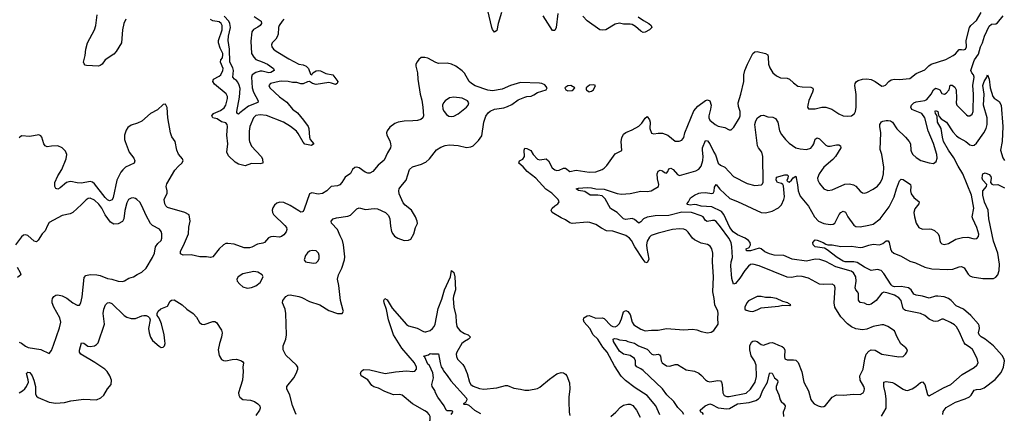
# Model space of a CAD drawing. Header units: inches. Extents: x 1694797 to 1849917, y 907313 to 1017959.
# Tile 776 of 834: x 1816234 to 1825389, y 990761 to 994424. Entities that reach past the tile are written whole.
import ezdxf

# ---------------------------------------------------------------- set-up
doc = ezdxf.new("R2010")
doc.units = ezdxf.units.IN
doc.header["$MEASUREMENT"] = 0
doc.layers.add('B8919', color=7, linetype='Continuous')
doc.layers.add('B8929', color=7, linetype='Continuous')

msp = doc.modelspace()

# ---------------------------------------------------------------- linework, layer by layer
at = {"layer": 'B8919', "color": 5}
for points, elevation in [([(1817220.5, 994430), (1817203.7, 994390), (1817190.2, 994330.2), (1817180.2, 994210), (1817130, 994126.9), (1817110, 994103.5), (1817030, 994051.8), (1817002, 994010), (1816983.3, 993996.6), (1816967.3, 993992.7), (1816856.5, 993996.5), (1816842, 994002), (1816832.8, 994012.8), (1816828.8, 994030), (1816844.7, 994090), (1816850.5, 994150.5), (1816866.2, 994210), (1816929.4, 994330), (1816940.9, 994370), (1816956.1, 994470)], 680), ([(1818691.9, 994428.1), (1818675, 994410), (1818648.4, 994370), (1818640.7, 994350), (1818636.5, 994290), (1818630, 994263.7), (1818616.8, 994243.2), (1818581.1, 994210), (1818574.3, 994190), (1818579.6, 994170), (1818595.5, 994150), (1818620.3, 994130), (1818738.4, 994058.4), (1818830, 994010.2), (1818870, 994002.8), (1818898.7, 993990), (1818918.9, 993970), (1818938, 993918), (1818950, 993911.3), (1818961.2, 993930), (1818990, 993947), (1819010, 993951.1), (1819030, 993947.6), (1819082, 993922), (1819147.3, 993910), (1819193.4, 993850), (1819186.8, 993830), (1819170, 993821.6), (1819134.6, 993834.6), (1819110, 993838), (1818990, 993822.2), (1818957, 993830), (1818930, 993847.8), (1818910, 993845.4), (1818870, 993826.4), (1818850, 993826.4), (1818810, 993838.5), (1818770, 993840.6), (1818730, 993849.1), (1818669, 993851), (1818647.3, 993850), (1818566, 993830), (1818552, 993810), (1818560.3, 993790), (1818650, 993705.5), (1818717.5, 993657.5), (1818770, 993590.3), (1818818, 993558), (1818873.8, 993490), (1818915.5, 993430), (1818924.2, 993410), (1818928.5, 993330), (1818935, 993310), (1818968.5, 993270), (1818947.4, 993252.6), (1818886.2, 993266.2), (1818870, 993282.8), (1818824.1, 993364.1), (1818806.8, 993386.8), (1818751, 993431), (1818688.2, 993470), (1818530, 993532), (1818470, 993538.3), (1818430, 993531.8), (1818407.2, 993510), (1818375.3, 993430), (1818367.8, 993387.8), (1818367.2, 993307.2), (1818370.3, 993289.7), (1818390, 993246.3), (1818480.7, 993150), (1818491.1, 993130), (1818493.7, 993090), (1818470, 993081.5), (1818390, 993087), (1818330, 993063.2), (1818270, 993079.4), (1818236.7, 993096.7), (1818175.4, 993155.4), (1818161.4, 993190), (1818168.3, 993270), (1818159, 993350), (1818165.7, 993430), (1818162.3, 993450), (1818150, 993463.5), (1818110, 993474.9), (1818070, 993499.9), (1818029.9, 993509.9), (1818020.4, 993530), (1818035.4, 993550), (1818100.9, 993579.1), (1818135.8, 993604.2), (1818150.8, 993629.2), (1818167.6, 993690), (1818166.5, 993710), (1818154.2, 993734.2), (1818045.2, 993825.2), (1818030.6, 993850), (1818035.3, 993870), (1818090, 993897.5), (1818105, 993910), (1818124.2, 993950), (1818125.6, 993970), (1818102.7, 994030), (1818105.9, 994050), (1818119.3, 994070), (1818124.4, 994095.6), (1818122.1, 994110), (1818098, 994158), (1818082.9, 994210), (1818083.7, 994230), (1818117, 994330), (1818116.4, 994370), (1818107.9, 994390), (1818090, 994404.5), (1818030, 994412.7), (1818010, 994424.5)], 680), ([(1818415.2, 994455.2), (1818480.3, 994410), (1818481.5, 994390), (1818470.2, 994370), (1818450, 994353.3), (1818407.2, 994332.8), (1818394.4, 994310), (1818385, 994225), (1818390.3, 994110), (1818410, 994074), (1818430, 994053.1), (1818490, 994032.8), (1818537.6, 994010), (1818594.6, 993970), (1818601.3, 993950), (1818570, 993933.8), (1818550, 993929.5), (1818490, 993944.2), (1818470, 993944.2), (1818430, 993931.2), (1818396.6, 993910), (1818389.5, 993890), (1818395, 993790), (1818408.1, 993748.1), (1818450.4, 993670), (1818448, 993652), (1818362.3, 993617.7), (1818281.8, 993558.2), (1818270, 993543.7), (1818254.8, 993554.8), (1818253.3, 993570), (1818277.8, 993702.2), (1818283, 993783), (1818275.7, 993815.7), (1818263.1, 993843.1), (1818250, 993858.4), (1818230.5, 993870.6), (1818217.8, 993890), (1818222.3, 993950), (1818215.5, 993975.5), (1818187.8, 994030), (1818185.5, 994150), (1818174.2, 994230), (1818177.3, 994270), (1818193.1, 994350), (1818189, 994390), (1818178.3, 994410), (1818136.8, 994456.8)], 660), ([(1820000, 994072), (1819990, 994073.6), (1819968.9, 994071.1), (1819945.8, 994054.1), (1819930, 994033.2), (1819919.3, 994010), (1819917.1, 993990), (1819932.2, 993930), (1819936, 993870), (1819958, 993730), (1819973.8, 993673.8), (1819984.4, 993610), (1819988.2, 993530), (1819982, 993510), (1819963.7, 993496.3), (1819933.1, 993486.9), (1819890, 993481.3), (1819810, 993480.2), (1819754, 993470), (1819721.8, 993458.2), (1819675.3, 993424.8), (1819650.5, 993390), (1819644, 993370), (1819647.7, 993350), (1819675.3, 993295.3), (1819683.1, 993270), (1819685.7, 993250), (1819681.1, 993230), (1819653.9, 993186.1), (1819622.5, 993117.5), (1819566.7, 993070), (1819518.9, 993010), (1819490, 992995.1), (1819470, 992996.1), (1819446, 993006), (1819390, 993045.1), (1819370, 993052), (1819350, 993049.7), (1819330.3, 993030), (1819310, 992991.3), (1819261, 992959), (1819230.3, 992910), (1819210, 992886.9), (1819190, 992876.8), (1819130, 992872.6), (1819089.1, 992830), (1819050, 992805.4), (1819010, 992799.8), (1818950, 992812.6), (1818930, 992804.5), (1818880.9, 992659.1), (1818870, 992638.9), (1818863.4, 992636.6), (1818850, 992634.2), (1818830, 992644.1), (1818750, 992694.6), (1818690, 992723.9), (1818654.7, 992725.3), (1818624.9, 992715.1), (1818602.6, 992697.4), (1818586.9, 992673.1), (1818581.6, 992650), (1818585.5, 992630), (1818595.5, 992610), (1818698.4, 992510), (1818713.7, 992490), (1818716.9, 992470), (1818711.6, 992450), (1818690, 992422), (1818670, 992406.9), (1818650, 992399.7), (1818590, 992407.1), (1818570, 992403.1), (1818547.6, 992392.4), (1818510, 992351.2), (1818496.2, 992343.8), (1818444.9, 992335.1), (1818392, 992308), (1818370, 992302.2), (1818321.4, 992301.4), (1818230, 992333.7), (1818170, 992342.6), (1818150, 992340.5), (1818130, 992329.7), (1818090, 992291.1), (1818030, 992216.8), (1818010, 992210.8), (1817970, 992218), (1817910, 992216.3), (1817830, 992235.9), (1817752.9, 992232.9), (1817730, 992246), (1817728.7, 992270), (1817757.7, 992322.3), (1817802.6, 992430), (1817805.7, 992494.3), (1817820.5, 992550), (1817810, 992609), (1817769.2, 992630), (1817610, 992676.8), (1817592.5, 992692.5), (1817583.1, 992710), (1817576.7, 992750), (1817604.9, 992810), (1817605.7, 992830), (1817597.5, 992870), (1817603, 992897), (1817677.4, 993022.6), (1817710, 993062), (1817741.2, 993090), (1817753.2, 993110), (1817749, 993130), (1817710, 993174), (1817696.9, 993210), (1817680.7, 993290), (1817650, 993335.1), (1817637.8, 993370), (1817610.9, 993510), (1817607, 993607), (1817590, 993639), (1817570, 993633.2), (1817515.3, 993584.7), (1817450, 993551.6), (1817370, 993478.7), (1817330, 993460.5), (1817270, 993442.9), (1817239.9, 993420.1), (1817223, 993397), (1817210.4, 993350), (1817210.4, 993310.4), (1817215.5, 993290), (1817252.4, 993190), (1817295.9, 993135.9), (1817306.2, 993110), (1817298, 993090), (1817217.4, 993050), (1817192.1, 993027.9), (1817175.9, 993004.1), (1817138.5, 992930), (1817103.8, 992770), (1817092.8, 992747.2), (1817079, 992741), (1817070, 992739.3), (1817050, 992748.3), (1817027.9, 992770), (1816930, 992895.5), (1816910, 992912.7), (1816890, 992918.9), (1816810, 992901.5), (1816770, 992904.5), (1816710, 992917), (1816690, 992915.7), (1816670, 992907.9), (1816610, 992858), (1816590, 992848), (1816570, 992853.6), (1816559.7, 992870), (1816562.6, 992910), (1816588, 992972), (1816625.5, 993030), (1816667.9, 993130), (1816672, 993170), (1816661.1, 993201.1), (1816630, 993231.1), (1816590, 993249.7), (1816531.7, 993248.3), (1816490, 993240.7), (1816470, 993249.3), (1816457.6, 993270), (1816440.9, 993330), (1816430, 993342.7), (1816411.8, 993351.8), (1816330, 993338.4), (1816250, 993342.7), (1816230, 993324)], 720), ([(1818804.2, 990750), (1818794.7, 990770), (1818770, 990834), (1818744.7, 990930), (1818717.4, 990990), (1818719.7, 991010), (1818783.5, 991090), (1818806.6, 991130), (1818821.3, 991170), (1818819.7, 991190), (1818807.8, 991210), (1818710, 991300.5), (1818685.1, 991350), (1818684.2, 991390), (1818709.6, 991450), (1818714.3, 991490), (1818709.7, 991690), (1818701.7, 991730), (1818677.7, 991790), (1818680.5, 991810), (1818710, 991846.7), (1818730, 991859.5), (1818750, 991863.6), (1818830, 991847.6), (1818858, 991838), (1818930, 991800.4), (1819026, 991770), (1819110, 991717.1), (1819190, 991690.7), (1819234, 991690), (1819244, 991710), (1819243.1, 991716.9), (1819216.3, 991810), (1819201.3, 991950), (1819189.7, 992010), (1819197.2, 992050), (1819229.8, 992110), (1819255.4, 992190), (1819257.3, 992217.3), (1819246.4, 992330), (1819236.8, 992370), (1819213.3, 992413.3), (1819190.5, 992470), (1819135.1, 992530), (1819131.1, 992550), (1819149.7, 992570), (1819178.9, 992581.1), (1819284.5, 992595.5), (1819310, 992604), (1819370, 992664.2), (1819390, 992673.1), (1819450, 992658.2), (1819530, 992667.3), (1819562.7, 992662.7), (1819635.5, 992630), (1819663, 992603), (1819674.9, 992570), (1819681.4, 992501.4), (1819691.7, 992451.7), (1819702.4, 992430), (1819720.5, 992410), (1819750.8, 992390), (1819810, 992368.2), (1819850, 992370.6), (1819870, 992382), (1819898.7, 992430), (1819915.1, 992490), (1819932.2, 992527.7), (1819930.9, 992550), (1819914.8, 992590), (1819878.5, 992650), (1819819.1, 992699.1), (1819800.4, 992720.4), (1819762, 992802), (1819758.2, 992830), (1819763.8, 992850), (1819776.8, 992870), (1819828.4, 992931.6), (1819858.5, 993030), (1819886.5, 993053.5), (1819970, 993078.7), (1820000, 993094.2)], 720), ([(1816230, 991421.7), (1816250, 991413.7), (1816290, 991384.4), (1816314.6, 991374.6), (1816430, 991354), (1816510, 991318), (1816530, 991344.7), (1816550, 991396), (1816604.5, 991555.5), (1816616.4, 991610), (1816608.7, 991650), (1816552.2, 991750), (1816537.7, 991790), (1816535.4, 991810), (1816539.7, 991830), (1816551, 991849), (1816570, 991860.3), (1816590, 991864.6), (1816630, 991854.6), (1816672.1, 991832.1), (1816730, 991788.7), (1816770, 991768.5), (1816792, 991768), (1816802.7, 991790), (1816814, 991846), (1816833.9, 992026.1), (1816850, 992043.2), (1816890, 992053.7), (1816951.3, 992050), (1816982.6, 992042.6), (1817050, 992014.4), (1817090, 992010.3), (1817150, 991991.8), (1817190, 991988.7), (1817210, 991994.9), (1817250, 992017.3), (1817294, 992030), (1817326.5, 992053.5), (1817370, 992074), (1817409.6, 992110.4), (1817470, 992211.3), (1817487.5, 992252.5), (1817496.9, 992310), (1817519.1, 992340.9), (1817549.4, 992370), (1817556.2, 992390), (1817556.2, 992430), (1817550, 992454), (1817534.7, 992474.7), (1817470, 992507.1), (1817450, 992528.2), (1817410, 992601.3), (1817370, 992691.8), (1817350, 992725.1), (1817324.5, 992750), (1817310, 992760.5), (1817290, 992766.3), (1817270, 992763), (1817247, 992750), (1817230, 992719.3), (1817210.9, 992649.1), (1817203.5, 992570), (1817190, 992547), (1817150, 992523.2), (1817110, 992521.9), (1817078.1, 992538.1), (1817029, 992609), (1816998, 992670), (1816970, 992708.1), (1816930, 992744.4), (1816890, 992763.5), (1816870, 992759.7), (1816851.2, 992748.8), (1816810, 992702.9), (1816730, 992629.7), (1816702.3, 992617.7), (1816630, 992602), (1816510, 992535.9), (1816491.8, 992510), (1816470, 992459.7), (1816444.9, 992430), (1816407.4, 992372.6), (1816390, 992355.1), (1816370, 992362), (1816310, 992415.1), (1816290, 992422.4), (1816270, 992419.6), (1816250, 992403.7), (1816194.6, 992330)], 740), ([(1816210, 992119.5), (1816240.3, 992070), (1816246, 992050), (1816214.6, 992025.4)], 740), ([(1816230, 990950.1), (1816262, 990970), (1816283.2, 990990), (1816298.8, 991010), (1816315.3, 991050), (1816313.7, 991073.7), (1816298.4, 991130), (1816310, 991144.9), (1816330, 991139.3), (1816350, 991110.4), (1816367.2, 991070), (1816380.7, 991010), (1816382.5, 990942.5), (1816390, 990919.5), (1816407, 990907), (1816510, 990864.9), (1816570, 990854), (1816650, 990862.2), (1816710, 990877.7), (1816830, 990891.3), (1816950, 990885.8), (1816990, 990904.2), (1817016.9, 990930), (1817050, 990987.7), (1817083.7, 991030), (1817087.3, 991070), (1817071.8, 991110), (1817048, 991150), (1817026, 991170), (1816934.1, 991234.1), (1816801.6, 991310), (1816791.5, 991330), (1816791.5, 991348.5), (1816810, 991416), (1816830, 991413), (1816866.6, 991386.6), (1816890, 991382), (1816931.2, 991388.8), (1816950, 991400.9), (1816962.8, 991417.2), (1817023.4, 991590), (1817010.8, 991689.2), (1817015.4, 991730), (1817031.1, 991768.9), (1817051.5, 991788.5), (1817070, 991792.2), (1817090, 991783.1), (1817205.3, 991670), (1817230, 991655.6), (1817270, 991643.1), (1817310, 991642), (1817370, 991667), (1817390, 991670.3), (1817410.3, 991670.3), (1817430, 991660.7), (1817440.7, 991650), (1817448, 991630), (1817433.1, 991550), (1817438.3, 991510), (1817450.3, 991470), (1817470, 991439.3), (1817530, 991385.5), (1817550, 991373.4), (1817570, 991377.3), (1817579.5, 991390), (1817585.6, 991410), (1817584.2, 991435.8), (1817577.4, 991490), (1817554.3, 991594.3), (1817530, 991646), (1817512, 991670), (1817511.6, 991690), (1817520.7, 991710), (1817547.2, 991732.7), (1817610, 991756.3), (1817634.9, 991805.1), (1817644.9, 991815.1), (1817670, 991817.6), (1817744.9, 991770), (1817788, 991730), (1817848.8, 991688.8), (1817876.9, 991656.9), (1817907.3, 991607.3), (1817928.8, 991588.8), (1817950, 991586.4), (1818030, 991614.9), (1818050, 991615.5), (1818064.9, 991604.9), (1818110, 991534), (1818116.5, 991510), (1818111.8, 991470), (1818091.8, 991410), (1818080.3, 991350), (1818090, 991298), (1818110, 991262.8), (1818130, 991250.7), (1818150, 991250.5), (1818210, 991261.6), (1818250, 991263.8), (1818298, 991250), (1818310, 991241), (1818314.4, 991230), (1818310.4, 991190), (1818312.7, 991150), (1818305.5, 991070), (1818268, 990950), (1818270.6, 990930), (1818280.7, 990910), (1818310, 990890.4), (1818382, 990882), (1818419.1, 990870), (1818450, 990848.2), (1818466.4, 990830), (1818471.8, 990810), (1818465.7, 990790), (1818430, 990741.6)], 720), ([(1820000, 990783.4), (1819887.8, 990847.8), (1819790, 990929.8), (1819770, 990936.5), (1819710, 990932.5), (1819630, 990962.9), (1819570, 990995.2), (1819528.1, 991008.1), (1819510, 991021), (1819471.5, 991071.5), (1819409.3, 991109.3), (1819404.4, 991130), (1819408.2, 991150), (1819430, 991167.5), (1819490, 991164.5), (1819632.7, 991132.7), (1819730, 991147.7), (1819830, 991155.5), (1819890, 991150.2), (1819910, 991153.7), (1819923.1, 991170), (1819923.1, 991190), (1819905.8, 991230), (1819786.4, 991366.4), (1819708.9, 991490), (1819663.8, 991630), (1819645.7, 991725.7), (1819624.4, 991790), (1819621.3, 991810), (1819629.2, 991830), (1819650, 991816.4), (1819698.9, 991739), (1819830, 991588), (1819850, 991575.3), (1819930, 991552.9), (1819990, 991521.5), (1820000, 991520)], 680), ([(1820000, 991283.5), (1819990, 991291), (1820000, 991294.2)], 660)]:
    msp.add_lwpolyline(points, dxfattribs=dict(at, elevation=elevation))
at = {"layer": 'B8919', "color": 5, "elevation": 740}
for points in [[(1818954.9, 992274.9), (1818930, 992269.6), (1818910, 992255.6), (1818892.2, 992230), (1818878.8, 992190), (1818881.4, 992181.4), (1818890.7, 992170.7), (1818906, 992166), (1818970, 992157.1), (1818990, 992162.4), (1819010, 992180.7), (1819018.5, 992201.5), (1819018.9, 992230), (1819011.9, 992251.9), (1818990, 992271.6)], [(1818410, 992079.7), (1818310, 992058.7), (1818264.7, 992030), (1818252, 992010), (1818258, 991990), (1818281.7, 991961.7), (1818310, 991938), (1818350, 991926), (1818370, 991928), (1818390, 991930.6), (1818430, 991947.7), (1818470, 991978.8), (1818497.2, 992030), (1818489, 992050), (1818450, 992074)]]:
    msp.add_lwpolyline(points, close=True, dxfattribs=at)
at = {"layer": 'B8929', "color": 5}
for points, elevation in [([(1820714.7, 994490), (1820683.9, 994390), (1820670, 994324), (1820650, 994309.4), (1820630, 994332.3), (1820624.1, 994350), (1820586.2, 994510)], 680), ([(1822187.2, 990747.2), (1822149.6, 990830), (1822070, 990925.1), (1821957.6, 990997.6), (1821867.4, 991067.4), (1821827.4, 991107.4), (1821763.7, 991203.7), (1821697.4, 991330), (1821657.7, 991377.7), (1821610, 991450.7), (1821568.1, 991490), (1821534.7, 991550), (1821483.6, 991610), (1821475.6, 991630), (1821481.1, 991650), (1821510, 991666.4), (1821530, 991669.5), (1821590, 991646.6), (1821650.1, 991650.1), (1821670, 991642.3), (1821730, 991578.5), (1821750, 991568.1), (1821770, 991566.3), (1821790, 991574.7), (1821810, 991595.6), (1821830, 991641.3), (1821850, 991705.3), (1821870, 991719), (1821890, 991707.2), (1821910, 991680.9), (1821928.6, 991608.6), (1821945.1, 991585.1), (1822010, 991543.1), (1822050, 991527.6), (1822110, 991534.9), (1822170, 991535.3), (1822250, 991548.8), (1822410, 991538.7), (1822490, 991544.9), (1822530, 991537), (1822570, 991521.3), (1822630, 991510.5), (1822663.3, 991516.7), (1822689.6, 991530.4), (1822729.2, 991590), (1822725.2, 991650), (1822729.3, 991690.7), (1822725.1, 991710), (1822696.9, 991770), (1822690.8, 991830), (1822678, 991890), (1822685.1, 992030), (1822675.4, 992170), (1822678.3, 992250), (1822671.2, 992291.2), (1822655.8, 992315.8), (1822630, 992333.3), (1822570, 992343.5), (1822510, 992374.2), (1822489.9, 992389.9), (1822450, 992446.9), (1822430, 992465.1), (1822410, 992475.8), (1822370, 992479.1), (1822304.7, 992470), (1822170, 992437.8), (1822105.8, 992414.2), (1822090, 992400.5), (1822070, 992362.9), (1822062.7, 992330), (1822065.7, 992294.3), (1822084.6, 992195.4), (1822070, 992161.3), (1822050, 992167.7), (1822030, 992191.1), (1821955.2, 992310), (1821923.5, 992370), (1821905.7, 992390), (1821870, 992415.3), (1821750, 992457.2), (1821690, 992459.7), (1821642.7, 992482.7), (1821590, 992517.6), (1821537.1, 992537.1), (1821510, 992540.5), (1821370, 992528.4), (1821350, 992534), (1821310, 992562.7), (1821270, 992580.3), (1821184.5, 992630), (1821176.9, 992650), (1821185.1, 992670), (1821210, 992693.1), (1821239.3, 992710), (1821251.7, 992728.3), (1821241.1, 992750), (1821183.4, 992810), (1821127.3, 992847.3), (1821032.7, 992950), (1820953, 993010), (1820914.8, 993054.8), (1820876.3, 993090), (1820880.9, 993110), (1820913.4, 993126.6), (1820928.1, 993150), (1820925, 993210), (1820930, 993227.3), (1820950, 993226), (1820987, 993207), (1821009.1, 993169.1), (1821050, 993126.2), (1821070, 993120.7), (1821130, 993129), (1821150, 993110.4), (1821185.2, 993045.2), (1821210, 993025.2), (1821230, 993019.6), (1821250, 993023.2), (1821290, 993041.5), (1821310, 993041.1), (1821350, 993011.6), (1821410, 993024.8), (1821530, 993004.3), (1821590, 993009.2), (1821650, 993029.1), (1821670, 993041.7), (1821692.7, 993067.3), (1821770, 993177), (1821834.5, 993205.5), (1821827.1, 993290), (1821834, 993326), (1821850, 993357.6), (1821870, 993373.1), (1821930, 993397.8), (1821990, 993433.8), (1822017.7, 993462.3), (1822050, 993507), (1822070, 993523), (1822091, 993491), (1822095.9, 993470), (1822094.3, 993410), (1822110, 993368), (1822130, 993362.4), (1822171.1, 993368.9), (1822210, 993368.9), (1822262, 993350), (1822330, 993294.4), (1822367.7, 993292.3), (1822390, 993301.6), (1822410, 993326.8), (1822418.5, 993370), (1822503.1, 993576.9), (1822539.6, 993620.5), (1822610, 993671.7), (1822630, 993678.7), (1822650.2, 993670.2), (1822662.6, 993630), (1822658.5, 993590), (1822641.3, 993530), (1822641.7, 993510), (1822652.7, 993490), (1822700.5, 993450), (1822730, 993434), (1822790, 993420.7), (1822830, 993398.8), (1822850, 993398.8), (1822876.1, 993423.9), (1822928.2, 993510), (1822934.7, 993530), (1822933.1, 993570), (1822916.9, 993616.9), (1822914, 993650), (1822941.1, 993730), (1822968, 993850), (1822969.1, 993910), (1822977.7, 993950), (1823001.2, 994010), (1823050, 994108.7), (1823070, 994125.2), (1823090, 994129.1), (1823169.2, 994109.2), (1823190, 994095.5), (1823195.2, 994075.2), (1823198.4, 994010), (1823210, 993974.9), (1823238.3, 993930), (1823270, 993901.5), (1823310, 993881.5), (1823370, 993879.1), (1823392.1, 993872), (1823430, 993835.5), (1823470, 993806.4), (1823510, 993798.3), (1823590, 993795.8), (1823608, 993788), (1823612, 993770), (1823607, 993750), (1823570.5, 993670.5), (1823561.3, 993630), (1823560.5, 993610), (1823570, 993594.8), (1823630, 993594.6), (1823691.6, 993608.4), (1823730, 993610.2), (1823784.4, 993590), (1823850, 993546.4), (1823890, 993530.4), (1823930, 993525.3), (1823968.7, 993530), (1823996, 993550), (1824004.5, 993570), (1824011, 993609), (1824012.2, 993727.7), (1823998.8, 993810), (1824002.2, 993830), (1824015.6, 993850), (1824030, 993859), (1824070, 993871.6), (1824110, 993874.6), (1824150, 993866), (1824187.3, 993850), (1824250, 993805.5), (1824270, 993807.7), (1824284.2, 993815.8), (1824314.5, 993850), (1824336.2, 993863.8), (1824370, 993870.3), (1824411.1, 993868.9), (1824510, 993876.4), (1824570, 993922), (1824650, 993957.6), (1824686.5, 993993.5), (1824710, 994009.2), (1824845.9, 994054.1), (1824914.5, 994090), (1824935, 994105), (1824970, 994145.5), (1824990, 994148), (1825010, 994143.8), (1825030, 994148.2), (1825036.9, 994170), (1825034.5, 994230), (1825065.6, 994350), (1825078.5, 994370), (1825130, 994416.5), (1825174.9, 994490)], 680), ([(1821237.9, 994482.1), (1821222.8, 994350), (1821210, 994322.9), (1821190, 994324.2), (1821101.4, 994461.4)], 680), ([(1822411, 990750), (1822396.7, 990770), (1822355, 990815), (1822316.6, 990870), (1822252.5, 990932.5), (1822212.5, 990990), (1822030, 991159), (1822010, 991174.3), (1821971.9, 991191.9), (1821959.9, 991210), (1821961.5, 991250), (1821950, 991271.9), (1821910, 991299), (1821850, 991312.5), (1821810, 991340.5), (1821756.5, 991430), (1821751.6, 991450), (1821764.1, 991455.9), (1821786.2, 991453.8), (1821810, 991445.5), (1821870, 991436.8), (1821890, 991427.5), (1821950, 991414.3), (1821989.2, 991389.2), (1822070, 991358.2), (1822112.2, 991310), (1822130, 991303.5), (1822173, 991310), (1822184.3, 991304.3), (1822192.5, 991292.5), (1822197.6, 991250), (1822209.4, 991230), (1822250, 991203.7), (1822280.4, 991199.6), (1822330, 991215), (1822350, 991214), (1822430, 991165.7), (1822510, 991152), (1822550, 991134.4), (1822574.1, 991114.1), (1822610, 991073), (1822630, 991058.4), (1822650, 991053.4), (1822727, 991067), (1822750, 991062.4), (1822760.3, 991050), (1822766.5, 991030), (1822771.4, 990950), (1822786.2, 990926.2), (1822810, 990916.3), (1822830, 990916.6), (1822990.3, 990949.7), (1823030, 990984.2), (1823073.9, 991050), (1823084, 991104), (1823081.2, 991210), (1823065.8, 991250), (1823036.7, 991296.8), (1823021.8, 991350), (1823023.5, 991390), (1823038.5, 991421.5), (1823050, 991432.4), (1823070, 991435.5), (1823090, 991429.1), (1823130, 991399.6), (1823150, 991393.8), (1823210, 991417.2), (1823230, 991419.7), (1823250, 991413.8), (1823290, 991393.8), (1823323.2, 991383.2), (1823339.5, 991370), (1823347.9, 991347.9), (1823344.7, 991290), (1823350, 991268.4), (1823370, 991257.4), (1823430, 991258.2), (1823450, 991254), (1823473.4, 991233.4), (1823507.2, 991147.2), (1823525.5, 991050), (1823570, 990970.8), (1823590.4, 990890), (1823602.4, 990870), (1823623, 990850), (1823657.3, 990830), (1823690, 990821.1), (1823710, 990823.7), (1823726.1, 990833.9), (1823788.3, 990910), (1823830, 990932.3), (1823891, 990929), (1823990, 990938.7), (1824050, 990934.4), (1824077, 990950), (1824087.6, 990970), (1824089.6, 990990), (1824083, 991010), (1824049.7, 991070), (1824047.1, 991110), (1824078.5, 991170), (1824093.3, 991266.7), (1824105.1, 991310), (1824130, 991340.3), (1824150, 991350.3), (1824187.3, 991347.3), (1824251.3, 991310), (1824410, 991286), (1824449.5, 991290.5), (1824469.3, 991310), (1824483.7, 991330), (1824489.2, 991350), (1824473.2, 991370), (1824428.5, 991408.5), (1824392.2, 991470), (1824370, 991529.4), (1824306.6, 991570), (1824270, 991583.1), (1824250, 991584), (1824170.2, 991569.8), (1824110, 991544.7), (1824070, 991536.9), (1824007.7, 991547.7), (1823970, 991566.6), (1823932.4, 991592.4), (1823870, 991658.7), (1823814.3, 991750), (1823808.3, 991790), (1823816.4, 991930), (1823809.7, 991949.7), (1823790, 991963), (1823710, 991958.9), (1823670, 991964.1), (1823570, 992019.8), (1823510, 992034.6), (1823470, 992036.5), (1823410, 992023.2), (1823370, 992027), (1823110, 992133.2), (1823050, 992149.8), (1823030, 992145.1), (1823010, 992129.8), (1822976.1, 992090), (1822930, 992018.9), (1822890, 991968.7), (1822870, 991963.6), (1822856.2, 992016.2), (1822845.6, 992134.4), (1822848.6, 992170), (1822861.1, 992210), (1822856.8, 992310), (1822848.4, 992350), (1822828.6, 992390), (1822750, 992497.3), (1822710, 992547), (1822694.7, 992554.7), (1822675.2, 992555.2), (1822625.5, 992545.5), (1822610, 992554.3), (1822588.8, 992588.8), (1822570, 992599), (1822480.5, 992630), (1822390, 992634.2), (1822270, 992600.7), (1822143, 992597), (1822070, 992587), (1822036.1, 992570), (1822010, 992542.3), (1821990, 992531.1), (1821950, 992564.2), (1821930, 992572.3), (1821870, 992564.4), (1821850, 992572), (1821790, 992629), (1821727.6, 992667.6), (1821677.2, 992757.2), (1821650, 992783.6), (1821610, 992792), (1821539.3, 992790), (1821490, 992823.8), (1821430, 992835.1), (1821409.5, 992850), (1821430, 992857.4), (1821510, 992861.4), (1821550, 992858.5), (1821590, 992849.3), (1821670, 992846.6), (1821790, 992805.8), (1821830, 992800.4), (1821910, 992805.3), (1822010, 992827.7), (1822070, 992824), (1822105.2, 992830), (1822175.1, 992870), (1822176, 992890), (1822163.6, 992943.6), (1822161.2, 992990), (1822170, 993013.7), (1822190, 993025), (1822210, 993018.2), (1822230, 993001.1), (1822250, 992996.5), (1822261, 993010), (1822270, 993037.1), (1822290, 993040.8), (1822310, 993029.1), (1822350, 992982.8), (1822370, 992974.7), (1822522, 993018), (1822550, 993032.9), (1822570, 993060.4), (1822587, 993113), (1822590.4, 993149.6), (1822582.2, 993210), (1822583.9, 993230), (1822610, 993299.3), (1822630, 993296.1), (1822650, 993267.7), (1822687.5, 993190), (1822704.8, 993164.8), (1822730, 993087.2), (1822750, 993070.2), (1822792.4, 993050), (1822870, 992963.1), (1822999.6, 992899.6), (1823070, 992881.7), (1823131.5, 992888.5), (1823142.5, 992897.5), (1823147.6, 992912.4), (1823143.6, 993150), (1823134.5, 993190), (1823104.7, 993230), (1823095.3, 993250), (1823070.5, 993450), (1823077.9, 993482.1), (1823093.6, 993510), (1823126.4, 993533.6), (1823150, 993536.8), (1823190, 993518.4), (1823238, 993518), (1823262.9, 993502.9), (1823283.9, 993470), (1823300.2, 993390), (1823316.4, 993356.4), (1823353.7, 993310), (1823390, 993274.9), (1823452.3, 993232.3), (1823490, 993221.7), (1823550, 993217.4), (1823590, 993229.1), (1823610, 993252.2), (1823618.9, 993270), (1823630, 993312.7), (1823650, 993324.6), (1823670, 993315.8), (1823730, 993256), (1823748.3, 993248.3), (1823770, 993246.9), (1823830, 993259.5), (1823850, 993259.3), (1823866.8, 993250), (1823868, 993230), (1823820.9, 993150), (1823796.6, 993123.4), (1823710.4, 993050), (1823667.2, 992990), (1823654, 992950), (1823655.8, 992930), (1823670, 992899.1), (1823710, 992850.5), (1823750, 992835.8), (1823790, 992841.5), (1823908.2, 992891.8), (1823950, 992896.5), (1823986.7, 992886.7), (1824010, 992873.4), (1824050, 992828.2), (1824070, 992813.7), (1824090, 992810.3), (1824110, 992814.3), (1824170, 992845.5), (1824210, 992874.6), (1824239.2, 992910), (1824257.2, 992950), (1824265.3, 992990), (1824268.7, 993050), (1824249.8, 993169.8), (1824236.2, 993216.2), (1824242.2, 993370), (1824231.9, 993430), (1824232.2, 993450), (1824247.7, 993472.3), (1824260.8, 993479.2), (1824290, 993487.2), (1824310, 993486.4), (1824330, 993482.4), (1824350.3, 993470), (1824390, 993408.5), (1824472.2, 993332.2), (1824505.7, 993290), (1824516, 993270), (1824518.9, 993210), (1824525.3, 993190), (1824538.4, 993170), (1824570, 993141.3), (1824614.4, 993114.4), (1824690, 993090.3), (1824730, 993086), (1824755.6, 993104.4), (1824766.2, 993133.8), (1824763.5, 993170), (1824730, 993271.6), (1824680.3, 993390), (1824650.7, 993510), (1824623.1, 993550), (1824528.5, 993588.5), (1824520.4, 993610), (1824526, 993630), (1824546.9, 993650), (1824570, 993660.8), (1824649.3, 993670.7), (1824670, 993681), (1824709.2, 993730), (1824730, 993770.3), (1824750, 993786.2), (1824778.3, 993778.3), (1824790.2, 993770), (1824810, 993738), (1824833.3, 993730), (1824850, 993738.8), (1824875.5, 993770), (1824886.8, 993813.2), (1824906, 993814), (1824930, 993796.5), (1824941.8, 993770), (1824946.2, 993690), (1824941.7, 993650), (1824946.7, 993630), (1825037.5, 993537.5), (1825050, 993530.7), (1825070, 993530.7), (1825090, 993544), (1825101.1, 993570), (1825103, 993730), (1825096.7, 993810), (1825109.9, 993890), (1825103, 993910), (1825086.5, 993930), (1825077.9, 993950), (1825105.2, 994034.8), (1825111.4, 994050), (1825150, 994102.6), (1825166.6, 994170), (1825187.6, 994210), (1825206.3, 994270), (1825250, 994364.9), (1825270, 994382.3), (1825310, 994386.7), (1825325.3, 994394.7), (1825379.5, 994460.5)], 660), ([(1821985.3, 994450), (1822035.1, 994415.1), (1822082.8, 994390), (1822106, 994370), (1822111, 994350), (1822091, 994330), (1822050, 994309.4), (1822030, 994305.1), (1822010, 994316.2), (1821960.2, 994360.2), (1821930, 994377.8), (1821910, 994383.8), (1821850, 994381.7), (1821810, 994392.8), (1821770, 994381.4), (1821683, 994330), (1821654.8, 994325.2), (1821630, 994329.9), (1821510, 994414.6), (1821470, 994456.8)], 680), ([(1820000, 993094.2), (1820010, 993099.3), (1820045, 993130), (1820110, 993213.1), (1820150, 993238.9), (1820190, 993253.4), (1820230, 993260.4), (1820310, 993252.4), (1820390, 993234.9), (1820430, 993239.6), (1820450, 993250.3), (1820500.9, 993299.1), (1820530, 993343), (1820551.1, 993470), (1820570, 993526.7), (1820590, 993556.9), (1820610, 993571.7), (1820650, 993590.3), (1820734.9, 993605.1), (1820770, 993615.8), (1820810, 993635.8), (1820870, 993678.7), (1820930, 993704), (1820950, 993710.2), (1820990, 993712.8), (1821016.3, 993723.7), (1821050, 993746.4), (1821128.7, 993770), (1821139, 993790), (1821116.6, 993816.6), (1821090, 993829.5), (1821066.9, 993833.1), (1820890, 993838), (1820798.8, 993810), (1820721.2, 993778.8), (1820630, 993762.9), (1820587, 993767), (1820470, 993807.9), (1820435.1, 993830), (1820415, 993850), (1820370, 993927.3), (1820350, 993947.3), (1820290, 993991.8), (1820250, 994009.6), (1820210, 994019.5), (1820130, 994017), (1820104.4, 994024.4), (1820030, 994067.3), (1820000, 994072)], 720), ([(1824247, 990733), (1824290.9, 990810), (1824292.3, 990892.3), (1824285.2, 990945.2), (1824267.9, 991010), (1824270, 991050.5), (1824290, 991056), (1824350, 991046.7), (1824370, 991038.6), (1824450, 990985.4), (1824470, 990976.5), (1824490, 990974.3), (1824531.4, 990988.6), (1824565.7, 991010), (1824610, 991047), (1824630, 991052.4), (1824650.2, 991030.2), (1824676.7, 990936.7), (1824690, 990924), (1824823.7, 990996.3), (1824891.9, 991028.1), (1824998.5, 991121.5), (1825110, 991187.4), (1825134, 991210), (1825145.6, 991230), (1825136.9, 991270), (1825093.4, 991353.4), (1825072.8, 991372.8), (1825030, 991399.7), (1825015.6, 991415.6), (1824970, 991522), (1824944.8, 991564.8), (1824925.5, 991585.5), (1824890, 991606.6), (1824824.5, 991635.5), (1824810, 991638), (1824770, 991618.4), (1824750, 991613.6), (1824730, 991618.7), (1824690, 991637.4), (1824649.8, 991669.8), (1824610, 991690.9), (1824470, 991717.4), (1824452.4, 991730), (1824444.4, 991744.4), (1824429.8, 991810), (1824410, 991834.6), (1824370, 991859), (1824310, 991879.8), (1824270, 991887.2), (1824250, 991879.7), (1824198, 991810), (1824150, 991775), (1824128.9, 991768.9), (1824110, 991773.3), (1824090, 991785.1), (1824050, 991791.2), (1824033.9, 991813.9), (1824033.8, 991873.8), (1824027.9, 991887.9), (1824009.1, 991909.1), (1824002.8, 991930), (1824012.4, 991990), (1824009.8, 992030), (1823988.6, 992068.6), (1823964.6, 992084.6), (1823822.5, 992122.5), (1823730, 992174.2), (1823673.5, 992193.5), (1823630, 992194.9), (1823550, 992176.1), (1823416.7, 992196.8), (1823340.7, 992230), (1823250, 992234), (1823205.2, 992245.2), (1823163.2, 992263.2), (1823130, 992291.6), (1823110, 992296.6), (1823030, 992272.7), (1822993.6, 992273.6), (1822989.7, 992290), (1823016.1, 992303.9), (1823029.9, 992330), (1823027.9, 992350), (1823011.1, 992370), (1822981.4, 992390), (1822910, 992420.9), (1822868, 992450), (1822837.7, 992490), (1822781, 992610), (1822758.6, 992638.6), (1822670, 992681.1), (1822570, 992689.3), (1822530, 992702), (1822510, 992703.2), (1822470, 992696.5), (1822442.9, 992702.9), (1822436.3, 992710), (1822451.8, 992728.2), (1822473, 992767), (1822510, 992790.2), (1822549.9, 992810.1), (1822566.9, 992813.1), (1822610, 992815.3), (1822670, 992806), (1822682.4, 992810), (1822692, 992828), (1822695.8, 992864.2), (1822710, 992890.8), (1822745.2, 992845.2), (1822838.8, 992758.8), (1822910, 992732.7), (1823130, 992630.2), (1823170, 992626.5), (1823230, 992643.2), (1823290, 992674.5), (1823317.6, 992702.4), (1823340.4, 992750), (1823345.2, 992774.8), (1823336.9, 992876.9), (1823330.9, 992890.9), (1823318.7, 992898.7), (1823281.8, 992910), (1823267.2, 992930), (1823270, 992957.1), (1823350, 992979.6), (1823370, 992980.3), (1823379.5, 992970), (1823378, 992950), (1823367.5, 992927.5), (1823377.3, 992917.3), (1823390, 992913.4), (1823409.6, 992930), (1823426.5, 992953.5), (1823450, 992967.3), (1823467.5, 992887.5), (1823473.1, 992830), (1823490, 992782.6), (1823570, 992688.4), (1823625.2, 992590), (1823661.3, 992550), (1823710, 992528.1), (1823770, 992518.4), (1823798.9, 992521.1), (1823813, 992530), (1823855.1, 992610), (1823870, 992628.7), (1823890, 992642.6), (1823912.6, 992632.6), (1823934.2, 992590), (1823990, 992511.8), (1824010, 992500.3), (1824050, 992497.4), (1824130, 992510.3), (1824170, 992521.7), (1824235.6, 992570), (1824318, 992682), (1824364.3, 992775.7), (1824386.5, 992850), (1824415.6, 992924.4), (1824430, 992939.5), (1824450, 992937), (1824515.8, 992890), (1824519.5, 992870), (1824516.9, 992830), (1824524, 992804), (1824548.9, 992770), (1824598, 992730), (1824594.9, 992710), (1824557.3, 992662.7), (1824549.2, 992630), (1824553.8, 992590), (1824570, 992530.8), (1824593.4, 992490), (1824630, 992473.4), (1824690, 992477.3), (1824713.5, 992473.5), (1824740.7, 992460.7), (1824774, 992430), (1824783.7, 992410), (1824788.9, 992368.9), (1824797.3, 992350), (1824810, 992337.3), (1824830, 992330.7), (1824870, 992340.5), (1824939.7, 992380.3), (1825001.8, 992398.2), (1825050, 992401.1), (1825110, 992386), (1825133.3, 992386.7), (1825150, 992404.7), (1825151.2, 992428.8), (1825135.3, 992490), (1825095.5, 992570), (1825089.8, 992590), (1825104.8, 992670), (1825084.1, 992790), (1825004.1, 992990), (1824959.8, 993059.8), (1824919.8, 993139.8), (1824870, 993210.7), (1824824.8, 993290), (1824813.8, 993330), (1824801.3, 993410), (1824769.6, 993469.6), (1824763.7, 993523.7), (1824759.4, 993539.4), (1824749.3, 993550), (1824746.3, 993570), (1824750, 993578.4), (1824770, 993570.5), (1824776.7, 993536.7), (1824783.6, 993523.6), (1824802.1, 993502.1), (1824852.6, 993470), (1824910, 993381.5), (1824943.6, 993343.6), (1824970, 993323.5), (1825030.3, 993290), (1825070, 993259.6), (1825090, 993251.6), (1825110, 993256), (1825130, 993276), (1825197.9, 993370), (1825219.4, 993410), (1825230.4, 993450), (1825231.1, 993511.1), (1825195.9, 993630), (1825201.7, 993730), (1825190.6, 993810), (1825203, 993850), (1825226.2, 993890), (1825232, 993912), (1825249, 993869), (1825258.8, 993790), (1825282.2, 993710), (1825294.1, 993694.1), (1825342.1, 993662.1), (1825361.2, 993630), (1825376.9, 993430), (1825368.2, 993290), (1825355.5, 993210), (1825377, 993137), (1825390, 993113.4)], 640), ([(1824817.2, 990750), (1824822, 990778), (1824850, 990814), (1824936.6, 990863.4), (1825024.7, 990895.3), (1825064.6, 990915.4), (1825082.5, 990930), (1825110, 990974.7), (1825130, 990982.2), (1825170, 990986.7), (1825201, 990999), (1825303.7, 991076.3), (1825360, 991140), (1825382.7, 991190), (1825391, 991250), (1825386.3, 991270), (1825370, 991299.8), (1825289.9, 991389.9), (1825210, 991451.9), (1825173.2, 991473.2), (1825157, 991490), (1825150.5, 991510), (1825158, 991550), (1825157.2, 991577.2), (1825150.9, 991590), (1825079.2, 991670), (1825010.5, 991730), (1824941.5, 991761.5), (1824896.1, 991810), (1824870, 991829.9), (1824830, 991843.2), (1824770, 991850.6), (1824748.2, 991850), (1824690, 991833.5), (1824630, 991852.2), (1824570, 991859.2), (1824549, 991869), (1824524.7, 991910), (1824498.5, 991930), (1824430, 991941.1), (1824370, 991937.9), (1824350, 991943.5), (1824336.1, 991956.1), (1824270, 992062.5), (1824245.6, 992090), (1824210, 992099.9), (1824150, 992089.8), (1824090, 992119.3), (1824022.8, 992162.8), (1823990, 992169.9), (1823910, 992169.9), (1823890, 992177.8), (1823835.5, 992210), (1823742.4, 992282.4), (1823716.1, 992296.1), (1823629.3, 992310), (1823612.3, 992330), (1823609.6, 992350), (1823630, 992376.3), (1823650, 992373), (1823706, 992350), (1823730, 992333.4), (1823748.7, 992328.7), (1823790, 992328.8), (1823870, 992314.6), (1823970, 992317), (1824050, 992302.8), (1824074.4, 992305.6), (1824130, 992325.4), (1824170, 992334.2), (1824230, 992329.2), (1824259.2, 992340.7), (1824290, 992366), (1824310, 992367.3), (1824318.7, 992350), (1824330.2, 992290), (1824340.2, 992270), (1824361.8, 992250), (1824430, 992222.3), (1824510, 992175.3), (1824562.4, 992162.4), (1824650, 992121.3), (1824715.5, 992104.5), (1824861.6, 992098.4), (1824910, 992102.7), (1824970, 992123.9), (1824990, 992126.7), (1825015.4, 992115.4), (1825054.7, 992054.7), (1825070, 992040.8), (1825090.9, 992030.9), (1825190, 992016), (1825290, 992015.3), (1825310, 992026.3), (1825330.6, 992050), (1825342.9, 992090), (1825343.4, 992150), (1825327.9, 992250), (1825290, 992363.5), (1825244.3, 992570), (1825240.7, 992650), (1825206.5, 992726.5), (1825188.7, 992790), (1825189.3, 992830), (1825223, 992870), (1825225.6, 992890), (1825190.6, 992930), (1825182.3, 992950), (1825185.8, 992974.2), (1825191, 992989), (1825210, 992998.9), (1825250, 992982), (1825265.3, 992965.3), (1825268.6, 992950), (1825260.5, 992910), (1825272.5, 992892.5), (1825290, 992888.1), (1825330, 992889.4), (1825390, 992859.6)], 620), ([(1820000, 991520), (1820010, 991518.5), (1820050, 991532.7), (1820072.9, 991550), (1820089, 991570), (1820097.8, 991590), (1820124.9, 991735.1), (1820158.5, 991821.5), (1820183.9, 991910), (1820240.2, 992030), (1820250, 992090.6), (1820270, 992070.5), (1820280.5, 992030), (1820286, 991910), (1820266.7, 991850), (1820265, 991830), (1820271.1, 991750), (1820290.8, 991670.8), (1820291.7, 991610), (1820300.2, 991570), (1820310.2, 991550), (1820329.5, 991529.5), (1820370, 991504.7), (1820405.5, 991490), (1820425.5, 991470), (1820408, 991450), (1820370, 991429.7), (1820347, 991410), (1820298.9, 991330), (1820293.1, 991310), (1820294.6, 991290), (1820305.3, 991265.3), (1820354.2, 991214.2), (1820370, 991190.6), (1820396.5, 991130), (1820416.9, 991050), (1820430, 991030.3), (1820450, 991013.4), (1820510, 990990.3), (1820550, 990986.3), (1820670, 990998.7), (1820750, 991020.8), (1820770, 991019), (1820830, 990993.7), (1820890, 990986.7), (1820930, 990975.3), (1820970, 990976.5), (1821050, 990991.8), (1821070, 991002.6), (1821160.9, 991079.1), (1821230, 991127.4), (1821270, 991140.3), (1821290, 991137), (1821310, 991124.4), (1821322, 991110), (1821345.7, 991045.7), (1821350.3, 990990), (1821339.5, 990910), (1821338.9, 990870), (1821342.6, 990770), (1821350, 990741)], 680), ([(1820000, 991294.2), (1820034.6, 991305.4), (1820050, 991318), (1820066, 991314), (1820130, 991314), (1820142.8, 991230), (1820153.8, 991193.8), (1820170, 991170.5), (1820174.5, 991154.5), (1820210, 991112), (1820242, 991062), (1820390, 990900.5), (1820392.7, 990887.3), (1820378.9, 990861.1), (1820358, 990850), (1820366, 990846), (1820390, 990846.2), (1820410, 990836.9), (1820463.5, 990790), (1820519.9, 990759.9)], 660), ([(1820247.2, 990750), (1820261.3, 990770), (1820259.4, 990779.4), (1820250, 990785.1), (1820210, 990785.1), (1820199, 990790), (1820180.7, 990830), (1820122.7, 990910), (1820101.2, 990950), (1820094.5, 990974.5), (1820069.6, 991009.6), (1820066.9, 991030), (1820080.9, 991090), (1820077.4, 991137.4), (1820044.2, 991204.2), (1820030, 991219), (1820002, 991282), (1820000, 991283.5)], 660), ([(1822594, 990750), (1822584.2, 990764.2), (1822569, 990770), (1822562, 990790), (1822609, 990830), (1822650, 990848.2), (1822670, 990843.9), (1822730, 990811.8), (1822810, 990803.3), (1822833.1, 990806.9), (1822910, 990847.6), (1823017.3, 990862.7), (1823078.8, 990881.2), (1823104.2, 990895.8), (1823118, 990910), (1823140.2, 990970), (1823186.7, 991050), (1823207.7, 991132.3), (1823210, 991136.4), (1823230, 991134), (1823252.1, 991092.1), (1823279.5, 991070), (1823282.6, 991050), (1823268.6, 991011.4), (1823268.4, 990990), (1823293, 990933), (1823305, 990885), (1823313.8, 990870), (1823338, 990850), (1823353.2, 990830), (1823350.2, 990810), (1823332, 990770), (1823335.9, 990730)], 640), ([(1821730, 990732), (1821776.9, 990770), (1821821.3, 990818.7), (1821850, 990836.4), (1821890, 990846.7), (1821910, 990846.7), (1821934, 990834), (1821968.2, 990790), (1822003.7, 990723.7)], 680), ([(1820000, 990614.5), (1820040.3, 990670), (1820050, 990701), (1820050.7, 990730), (1820042.8, 990750), (1820027.5, 990767.5), (1820000, 990783.4)], 680)]:
    msp.add_lwpolyline(points, dxfattribs=dict(at, elevation=elevation))
for points, elevation in [([(1821358, 993810), (1821330, 993809.2), (1821304.7, 993790), (1821311, 993770), (1821330, 993760.5), (1821370, 993764.9), (1821382, 993770), (1821395.3, 993790)], 720), ([(1821570, 993819), (1821533.6, 993813.6), (1821502, 993790), (1821502, 993770), (1821506.8, 993766.8), (1821530, 993752), (1821550, 993758), (1821570, 993772), (1821588, 993810)], 720), ([(1820270, 993703.8), (1820230, 993695.3), (1820190, 993669.7), (1820174, 993650), (1820166.7, 993630), (1820170.2, 993590.2), (1820180.3, 993570), (1820202.5, 993542.5), (1820225.7, 993525.7), (1820250, 993521.8), (1820270, 993527), (1820310, 993548.1), (1820387.8, 993610), (1820404.5, 993630), (1820411, 993650), (1820399.7, 993670), (1820350, 993695)], 740), ([(1823130, 991849.2), (1823090, 991849.2), (1823010, 991806), (1822994, 991790), (1822976, 991750), (1822978, 991730), (1822990, 991721), (1823022, 991710), (1823050, 991708.8), (1823090, 991722.4), (1823130, 991743.8), (1823290, 991759.1), (1823330, 991767.3), (1823395.3, 991764.7), (1823406, 991770), (1823382, 991782), (1823378, 991790), (1823330, 991802), (1823270, 991829), (1823217.5, 991837.5), (1823170, 991839.3)], 680)]:
    msp.add_lwpolyline(points, close=True, dxfattribs=dict(at, elevation=elevation))

doc.saveas('drawing.dxf')
